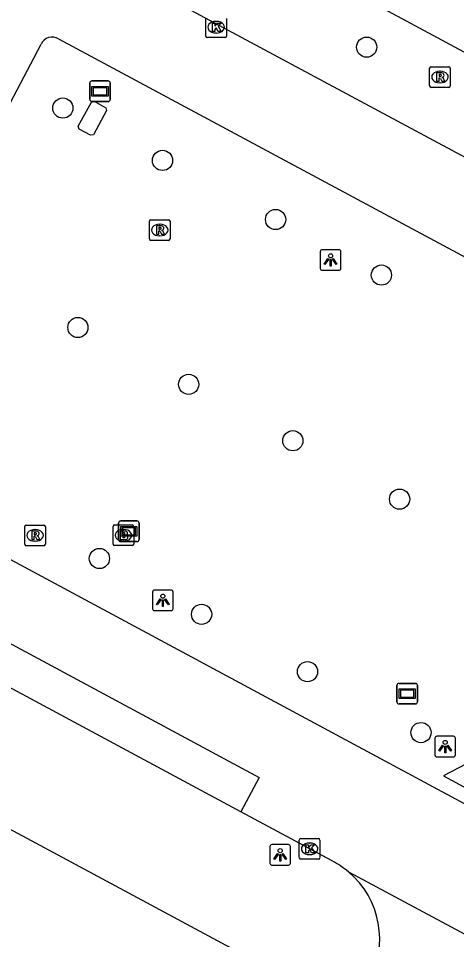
# Model space of a CAD drawing. Extents: x 159489 to 160304, y 383826 to 384530.
# Drawn here: x 159768.87 to 159790.1, y 384172.94 to 384217.54 of the extents above; entities that cross this region are included whole.
import ezdxf

# ---------------------------------------------------------------- set-up
doc = ezdxf.new("R2010")
doc.units = 0
for name, color, linetype in [('IMGEO_Boom', 7, 'Continuous'), ('IMGEO_Brandkraan', 7, 'Continuous'), ('IMGEO_Groenvoorziening', 7, 'Continuous'), ('IMGEO_Kolk', 7, 'Continuous'), ('IMGEO_Lichtpunt', 7, 'Continuous'), ('IMGEO_Pand', 7, 'Continuous'), ('IMGEO_Rijbaan_lokaal_gesloten', 7, 'Continuous'), ('IMGEO_Rioolput', 7, 'Continuous'), ('IMGEO_Verklikker', 7, 'Continuous'), ('IMGEO_Voetgangersgebied_gesloten', 7, 'Continuous'), ('IMGEO_Voetpad_open', 7, 'Continuous')]:
    doc.layers.add(name, color=color, linetype=linetype)

msp = doc.modelspace()

# ---------------------------------------------------------------- linework, layer by layer
at = {"layer": 'IMGEO_Boom'}
for centre in [(159785.744, 384216.152), (159771.024, 384213.202), (159775.853, 384210.666), (159781.332, 384207.803), (159786.458, 384205.116), (159771.751, 384202.576), (159777.119, 384199.825), (159782.166, 384197.095), (159787.341, 384194.268), (159772.794, 384191.393), (159777.747, 384188.69), (159782.88, 384185.914), (159788.376, 384182.964)]:
    msp.add_circle(centre, 0.489, dxfattribs=at)
at = {"layer": 'IMGEO_Brandkraan'}
for p, q in [((159773.458, 384192.09), (159773.458, 384192.942)), ((159773.533, 384193.016), (159774.385, 384193.016)), ((159773.946, 384192.796), (159773.971, 384192.796)), ((159774.459, 384192.942), (159774.459, 384192.09)), ((159773.969, 384192.236), (159773.944, 384192.236)), ((159774.385, 384192.016), (159773.533, 384192.016))]:
    msp.add_line(p, q, dxfattribs=at)
for points in [[(159773.458, 384192.09), (159773.458, 384192.942)], [(159773.533, 384193.016), (159774.385, 384193.016)], [(159773.806, 384192.716), (159773.806, 384192.316), (159774.019, 384192.316)], [(159774.037, 384192.716), (159773.806, 384192.716)], [(159773.985, 384192.635), (159773.931, 384192.635), (159773.931, 384192.559)], [(159774.459, 384192.942), (159774.459, 384192.09)], [(159773.931, 384192.559), (159773.984, 384192.559)], [(159773.993, 384192.483), (159773.931, 384192.483), (159773.931, 384192.402)], [(159773.931, 384192.402), (159773.993, 384192.402)], [(159774.385, 384192.016), (159773.533, 384192.016)]]:
    msp.add_lwpolyline(points, dxfattribs=at)
for centre, radius, start, end in [((159773.535, 384192.94), 0.0765, 91.552, 178.448), ((159773.535, 384192.94), 0.0765, 91.552, 178.448), ((159773.986, 384192.597), 0.0379, 267.8285, 90.9355), ((159774.041, 384192.571), 0.145, 59.4692, 91.5367), ((159774.066, 384192.618), 0.0922, 285.5137, 58.1501), ((159774.383, 384192.94), 0.0765, 1.552, 88.448), ((159774.383, 384192.94), 0.0765, 1.552, 88.448), ((159773.994, 384192.442), 0.0404, 269.8759, 90.5077), ((159774.025, 384192.567), 0.251, 268.6676, 293.5347), ((159774.071, 384192.426), 0.105, 301.3115, 78.989), ((159773.535, 384192.092), 0.0765, 181.552, 268.448), ((159773.535, 384192.092), 0.0765, 181.552, 268.448), ((159774.383, 384192.092), 0.0765, 271.552, 358.448), ((159774.383, 384192.092), 0.0765, 271.552, 358.448)]:
    msp.add_arc(centre, radius, start, end, dxfattribs=at)
for centre, major_axis, ratio, start_param, end_param in [((159773.945, 384192.516), (-0.387, 0.002), 0.722429, 4.712389, 7.853982), ((159773.97, 384192.516), (-0.39, 0.002), 0.717154, 1.570796, 4.712389)]:
    msp.add_ellipse(centre, major_axis=major_axis, ratio=ratio, start_param=start_param, end_param=end_param, dxfattribs=at)
at = {"layer": 'IMGEO_Groenvoorziening'}
msp.add_lwpolyline([(159772.358, 384211.884), (159771.809, 384212.186), (159771.758, 384212.324), (159772.415, 384213.488), (159772.544, 384213.529), (159773.111, 384213.217), (159773.14, 384213.084), (159772.511, 384211.908), (159772.358, 384211.884)], dxfattribs=at)
at = {"layer": 'IMGEO_Kolk'}
for p, q in [((159777.95, 384216.689), (159777.95, 384217.541)), ((159778.438, 384217.395), (159778.463, 384217.395)), ((159778.951, 384217.541), (159778.951, 384216.689)), ((159778.461, 384216.835), (159778.436, 384216.835)), ((159778.877, 384216.615), (159778.025, 384216.615)), ((159782.481, 384176.909), (159782.481, 384177.761)), ((159782.556, 384177.835), (159783.408, 384177.835)), ((159782.969, 384177.615), (159782.994, 384177.615)), ((159783.482, 384177.761), (159783.482, 384176.909)), ((159782.992, 384177.055), (159782.967, 384177.055)), ((159783.408, 384176.835), (159782.556, 384176.835))]:
    msp.add_line(p, q, dxfattribs=at)
for points in [[(159777.95, 384216.689), (159777.95, 384217.541)], [(159778.271, 384217.315), (159778.394, 384217.315), (159778.394, 384217.164), (159778.524, 384217.315), (159778.688, 384217.315), (159778.542, 384217.164), (159778.695, 384216.915), (159778.543, 384216.915), (159778.458, 384217.079), (159778.394, 384217.012), (159778.394, 384216.915), (159778.271, 384216.915), (159778.271, 384217.315)], [(159778.951, 384217.541), (159778.951, 384216.689)], [(159778.877, 384216.615), (159778.025, 384216.615)], [(159782.481, 384176.909), (159782.481, 384177.761)], [(159782.556, 384177.835), (159783.408, 384177.835)], [(159782.802, 384177.535), (159782.925, 384177.535), (159782.925, 384177.384), (159783.055, 384177.535), (159783.219, 384177.535), (159783.073, 384177.384), (159783.226, 384177.135), (159783.074, 384177.135), (159782.989, 384177.299), (159782.925, 384177.232), (159782.925, 384177.135), (159782.802, 384177.135), (159782.802, 384177.535)], [(159783.482, 384177.761), (159783.482, 384176.909)], [(159783.408, 384176.835), (159782.556, 384176.835)]]:
    msp.add_lwpolyline(points, dxfattribs=at)
for centre, start, end in [((159778.027, 384216.691), 181.552, 268.448), ((159778.027, 384216.691), 181.552, 268.448), ((159778.875, 384216.691), 271.552, 358.448), ((159778.875, 384216.691), 271.552, 358.448), ((159782.558, 384177.759), 91.552, 178.448), ((159782.558, 384177.759), 91.552, 178.448), ((159783.406, 384177.759), 1.552, 88.448), ((159783.406, 384177.759), 1.552, 88.448), ((159782.558, 384176.911), 181.552, 268.448), ((159782.558, 384176.911), 181.552, 268.448), ((159783.406, 384176.911), 271.552, 358.448), ((159783.406, 384176.911), 271.552, 358.448)]:
    msp.add_arc(centre, 0.0765, start, end, dxfattribs=at)
for centre, major_axis, ratio, start_param, end_param in [((159778.437, 384217.115), (-0.387, 0.002), 0.722429, 4.712389, 7.853982), ((159778.462, 384217.115), (-0.39, 0.002), 0.717154, 1.570796, 4.712389), ((159782.968, 384177.335), (-0.387, 0.002), 0.722429, 4.712389, 7.853982), ((159782.993, 384177.335), (-0.39, 0.002), 0.717154, 1.570796, 4.712389)]:
    msp.add_ellipse(centre, major_axis=major_axis, ratio=ratio, start_param=start_param, end_param=end_param, dxfattribs=at)
at = {"layer": 'IMGEO_Lichtpunt'}
for p, q in [((159783.496, 384206.247), (159783.496, 384205.44)), ((159783.496, 384206.247), (159783.496, 384205.44)), ((159784.398, 384206.342), (159783.59, 384206.342)), ((159784.398, 384206.342), (159783.59, 384206.342)), ((159784.492, 384205.44), (159784.492, 384206.247)), ((159784.492, 384205.44), (159784.492, 384206.247)), ((159783.59, 384205.346), (159784.398, 384205.346)), ((159783.59, 384205.346), (159784.398, 384205.346)), ((159775.368, 384189.771), (159775.368, 384188.964)), ((159775.368, 384189.771), (159775.368, 384188.964)), ((159776.27, 384189.866), (159775.462, 384189.866)), ((159776.27, 384189.866), (159775.462, 384189.866)), ((159776.364, 384188.964), (159776.364, 384189.771)), ((159776.364, 384188.964), (159776.364, 384189.771)), ((159775.462, 384188.87), (159776.27, 384188.87)), ((159775.462, 384188.87), (159776.27, 384188.87)), ((159789.952, 384182.785), (159789.144, 384182.785)), ((159789.952, 384182.785), (159789.144, 384182.785)), ((159789.05, 384182.69), (159789.05, 384181.883)), ((159789.05, 384182.69), (159789.05, 384181.883)), ((159790.046, 384181.883), (159790.046, 384182.69)), ((159790.046, 384181.883), (159790.046, 384182.69)), ((159789.144, 384181.789), (159789.952, 384181.789)), ((159789.144, 384181.789), (159789.952, 384181.789)), ((159781.056, 384177.449), (159781.056, 384176.642)), ((159781.056, 384177.449), (159781.056, 384176.642)), ((159781.958, 384177.544), (159781.15, 384177.544)), ((159781.958, 384177.544), (159781.15, 384177.544)), ((159782.052, 384176.642), (159782.052, 384177.449)), ((159782.052, 384176.642), (159782.052, 384177.449)), ((159781.15, 384176.548), (159781.958, 384176.548)), ((159781.15, 384176.548), (159781.958, 384176.548))]:
    msp.add_line(p, q, dxfattribs=at)
for points in [[(159783.87, 384205.911), (159783.909, 384205.883), (159783.721, 384205.621), (159783.683, 384205.648), (159783.87, 384205.911)], [(159783.972, 384205.863), (159784.019, 384205.863), (159784.019, 384205.541), (159783.972, 384205.541), (159783.972, 384205.863)], [(159784.082, 384205.883), (159784.12, 384205.91), (159784.307, 384205.648), (159784.268, 384205.62), (159784.082, 384205.883)], [(159775.742, 384189.435), (159775.781, 384189.407), (159775.593, 384189.145), (159775.555, 384189.172), (159775.742, 384189.435)], [(159775.844, 384189.387), (159775.891, 384189.387), (159775.891, 384189.065), (159775.844, 384189.065), (159775.844, 384189.387)], [(159775.954, 384189.407), (159775.992, 384189.434), (159776.179, 384189.172), (159776.14, 384189.144), (159775.954, 384189.407)], [(159789.424, 384182.354), (159789.463, 384182.326), (159789.275, 384182.064), (159789.237, 384182.091), (159789.424, 384182.354)], [(159789.636, 384182.326), (159789.674, 384182.353), (159789.861, 384182.091), (159789.822, 384182.063), (159789.636, 384182.326)], [(159789.526, 384182.306), (159789.573, 384182.306), (159789.573, 384181.984), (159789.526, 384181.984), (159789.526, 384182.306)], [(159781.43, 384177.113), (159781.469, 384177.085), (159781.281, 384176.823), (159781.243, 384176.85), (159781.43, 384177.113)], [(159781.532, 384177.065), (159781.579, 384177.065), (159781.579, 384176.743), (159781.532, 384176.743), (159781.532, 384177.065)], [(159781.642, 384177.085), (159781.68, 384177.112), (159781.867, 384176.85), (159781.828, 384176.822), (159781.642, 384177.085)]]:
    msp.add_lwpolyline(points, dxfattribs=at)
for centre in [(159783.995, 384206.045), (159775.867, 384189.569), (159789.549, 384182.488), (159781.555, 384177.247)]:
    msp.add_circle(centre, 0.0994, dxfattribs=at)
for centre, start, end in [((159783.59, 384206.247), 90, 180), ((159783.59, 384206.247), 90, 180), ((159784.398, 384206.247), 0, 90), ((159784.398, 384206.247), 0, 90), ((159783.59, 384205.44), 180, 270), ((159783.59, 384205.44), 180, 270), ((159784.398, 384205.44), 270, 0), ((159784.398, 384205.44), 270, 360), ((159775.462, 384189.771), 90, 180), ((159775.462, 384189.771), 90, 180), ((159776.27, 384189.771), 0, 90), ((159776.27, 384189.771), 0, 90), ((159775.462, 384188.964), 180, 270), ((159775.462, 384188.964), 180, 270), ((159776.27, 384188.964), 270, 0), ((159776.27, 384188.964), 270, 360), ((159789.144, 384182.69), 90, 180), ((159789.144, 384182.69), 90, 180), ((159789.952, 384182.69), 0, 90), ((159789.952, 384182.69), 0, 90), ((159789.144, 384181.883), 180, 270), ((159789.144, 384181.883), 180, 270), ((159789.952, 384181.883), 270, 0), ((159789.952, 384181.883), 270, 360), ((159781.15, 384177.449), 90, 180), ((159781.15, 384177.449), 90, 180), ((159781.958, 384177.449), 0, 90), ((159781.958, 384177.449), 0, 90), ((159781.15, 384176.642), 180, 270), ((159781.15, 384176.642), 180, 270), ((159781.958, 384176.642), 270, 0), ((159781.958, 384176.642), 270, 360)]:
    msp.add_arc(centre, 0.0946, start, end, dxfattribs=at)
at = {"layer": 'IMGEO_Pand'}
msp.add_lwpolyline([(159751.335, 384187.138), (159759.86, 384182.554), (159760.006, 384182.817), (159781.081, 384171.509)], dxfattribs=at)
at = {"layer": 'IMGEO_Rijbaan_lokaal_gesloten'}
for points in [[(159823.064, 384198.401), (159774.367, 384224.577)], [(159716.588, 384213.02), (159717.497, 384214.699), (159780.53, 384180.797), (159779.651, 384179.125)], [(159855.536, 384144.567), (159759.321, 384196.257)], [(159784.074, 384176.748), (159779.651, 384179.125)], [(159784.863, 384176.221), (159797.318, 384169.564)]]:
    msp.add_lwpolyline(points, dxfattribs=at)
for centre, radius, start, end in [((159782.141, 384172.999), 4.218, 49.8018, 62.7176), ((159782.119, 384172.964), 4.259, 330.9388, 49.8924)]:
    msp.add_arc(centre, radius, start, end, dxfattribs=at)
at = {"layer": 'IMGEO_Rioolput'}
for p, q in [((159788.797, 384214.276), (159788.797, 384215.128)), ((159788.872, 384215.202), (159789.724, 384215.202)), ((159789.285, 384214.982), (159789.31, 384214.982)), ((159789.798, 384215.128), (159789.798, 384214.276)), ((159789.724, 384214.202), (159788.872, 384214.202)), ((159789.308, 384214.422), (159789.283, 384214.422)), ((159775.292, 384207.795), (159776.144, 384207.795)), ((159775.217, 384206.869), (159775.217, 384207.721)), ((159775.705, 384207.575), (159775.73, 384207.575)), ((159776.218, 384207.721), (159776.218, 384206.869)), ((159775.728, 384207.015), (159775.703, 384207.015)), ((159776.144, 384206.795), (159775.292, 384206.795)), ((159769.175, 384192.087), (159769.175, 384192.939)), ((159769.25, 384193.013), (159770.102, 384193.013)), ((159769.663, 384192.793), (159769.688, 384192.793)), ((159770.176, 384192.939), (159770.176, 384192.087)), ((159769.686, 384192.233), (159769.661, 384192.233)), ((159770.102, 384192.013), (159769.25, 384192.013))]:
    msp.add_line(p, q, dxfattribs=at)
for points in [[(159788.797, 384214.276), (159788.797, 384215.128)], [(159788.872, 384215.202), (159789.724, 384215.202)], [(159789.386, 384214.9), (159789.134, 384214.902), (159789.134, 384214.502)], [(159789.798, 384215.128), (159789.798, 384214.276)], [(159789.134, 384214.502), (159789.258, 384214.502), (159789.258, 384214.664), (159789.269, 384214.664)], [(159789.312, 384214.821), (159789.258, 384214.821), (159789.258, 384214.74)], [(159789.258, 384214.74), (159789.31, 384214.74)], [(159789.316, 384214.635), (159789.387, 384214.502), (159789.527, 384214.502), (159789.462, 384214.628)], [(159789.724, 384214.202), (159788.872, 384214.202)], [(159775.292, 384207.795), (159776.144, 384207.795)], [(159775.217, 384206.869), (159775.217, 384207.721)], [(159775.806, 384207.493), (159775.554, 384207.495), (159775.554, 384207.095)], [(159775.732, 384207.414), (159775.678, 384207.414), (159775.678, 384207.333)], [(159775.678, 384207.333), (159775.73, 384207.333)], [(159776.218, 384207.721), (159776.218, 384206.869)], [(159775.554, 384207.095), (159775.678, 384207.095), (159775.678, 384207.257), (159775.689, 384207.257)], [(159775.736, 384207.228), (159775.807, 384207.095), (159775.947, 384207.095), (159775.882, 384207.221)], [(159776.144, 384206.795), (159775.292, 384206.795)], [(159769.175, 384192.087), (159769.175, 384192.939)], [(159769.25, 384193.013), (159770.102, 384193.013)], [(159769.764, 384192.711), (159769.512, 384192.713), (159769.512, 384192.313)], [(159769.69, 384192.632), (159769.636, 384192.632), (159769.636, 384192.551)], [(159770.176, 384192.939), (159770.176, 384192.087)], [(159769.512, 384192.313), (159769.636, 384192.313), (159769.636, 384192.475), (159769.647, 384192.475)], [(159769.636, 384192.551), (159769.688, 384192.551)], [(159769.694, 384192.446), (159769.765, 384192.313), (159769.905, 384192.313), (159769.84, 384192.439)], [(159770.102, 384192.013), (159769.25, 384192.013)]]:
    msp.add_lwpolyline(points, dxfattribs=at)
for centre, radius, start, end in [((159788.874, 384215.126), 0.0765, 91.552, 178.448), ((159788.874, 384215.126), 0.0765, 91.552, 178.448), ((159789.385, 384214.79), 0.109, 350.3612, 89.416), ((159789.722, 384215.126), 0.0765, 1.552, 88.448), ((159789.722, 384215.126), 0.0765, 1.552, 88.448), ((159789.268, 384214.611), 0.0533, 26.0293, 88.6989), ((159789.294, 384214.929), 0.19, 274.7715, 282.9687), ((159789.318, 384214.725), 0.0964, 77.0061, 93.1865), ((159789.332, 384214.782), 0.0378, 276.6634, 79.6772), ((159789.383, 384214.79), 0.112, 277.5842, 350.9817), ((159789.367, 384214.575), 0.108, 29.5134, 73.7905), ((159788.874, 384214.278), 0.0765, 181.552, 268.448), ((159788.874, 384214.278), 0.0765, 181.552, 268.448), ((159789.722, 384214.278), 0.0765, 271.552, 358.448), ((159789.722, 384214.278), 0.0765, 271.552, 358.448), ((159775.294, 384207.719), 0.0765, 91.552, 178.448), ((159775.294, 384207.719), 0.0765, 91.552, 178.448), ((159776.142, 384207.719), 0.0765, 1.552, 88.448), ((159776.142, 384207.719), 0.0765, 1.552, 88.448), ((159775.714, 384207.522), 0.19, 274.7715, 282.9687), ((159775.738, 384207.318), 0.0964, 77.0061, 93.1865), ((159775.752, 384207.375), 0.0378, 276.6634, 79.6772), ((159775.805, 384207.383), 0.109, 350.3612, 89.416), ((159775.803, 384207.383), 0.112, 277.5842, 350.9817), ((159775.294, 384206.871), 0.0765, 181.552, 268.448), ((159775.294, 384206.871), 0.0765, 181.552, 268.448), ((159775.688, 384207.204), 0.0533, 26.0293, 88.6989), ((159775.787, 384207.168), 0.108, 29.5134, 73.7905), ((159776.142, 384206.871), 0.0765, 271.552, 358.448), ((159776.142, 384206.871), 0.0765, 271.552, 358.448), ((159769.252, 384192.937), 0.0765, 91.552, 178.448), ((159769.252, 384192.937), 0.0765, 91.552, 178.448), ((159769.696, 384192.536), 0.0964, 77.0061, 93.1865), ((159769.71, 384192.593), 0.0378, 276.6634, 79.6772), ((159769.763, 384192.601), 0.109, 350.3612, 89.416), ((159769.761, 384192.601), 0.112, 277.5842, 350.9817), ((159770.1, 384192.937), 0.0765, 1.552, 88.448), ((159770.1, 384192.937), 0.0765, 1.552, 88.448), ((159769.646, 384192.422), 0.0533, 26.0293, 88.6989), ((159769.672, 384192.74), 0.19, 274.7715, 282.9687), ((159769.745, 384192.386), 0.108, 29.5134, 73.7905), ((159769.252, 384192.089), 0.0765, 181.552, 268.448), ((159769.252, 384192.089), 0.0765, 181.552, 268.448), ((159770.1, 384192.089), 0.0765, 271.552, 358.448), ((159770.1, 384192.089), 0.0765, 271.552, 358.448)]:
    msp.add_arc(centre, radius, start, end, dxfattribs=at)
for centre, major_axis, ratio, start_param, end_param in [((159789.284, 384214.702), (-0.387, 0.002), 0.722429, 4.712389, 7.853982), ((159789.309, 384214.702), (-0.39, 0.002), 0.717154, 1.570796, 4.712389), ((159775.704, 384207.295), (-0.387, 0.002), 0.722429, 4.712389, 7.853982), ((159775.729, 384207.295), (-0.39, 0.002), 0.717154, 1.570796, 4.712389), ((159769.662, 384192.513), (-0.387, 0.002), 0.722429, 4.712389, 7.853982), ((159769.687, 384192.513), (-0.39, 0.002), 0.717154, 1.570796, 4.712389)]:
    msp.add_ellipse(centre, major_axis=major_axis, ratio=ratio, start_param=start_param, end_param=end_param, dxfattribs=at)
at = {"layer": 'IMGEO_Verklikker'}
for p, q in [((159772.429, 384214.515), (159773.219, 384214.515)), ((159773.219, 384214.515), (159772.429, 384214.515)), ((159772.329, 384213.615), (159772.329, 384214.415)), ((159772.329, 384214.415), (159772.329, 384213.615)), ((159773.319, 384214.415), (159773.319, 384213.615)), ((159773.319, 384213.615), (159773.319, 384214.415)), ((159773.219, 384213.515), (159772.429, 384213.515)), ((159772.429, 384213.515), (159773.219, 384213.515)), ((159773.724, 384192.31), (159773.724, 384193.11)), ((159773.724, 384193.11), (159773.724, 384192.31)), ((159773.824, 384193.21), (159774.614, 384193.21)), ((159774.614, 384193.21), (159773.824, 384193.21)), ((159774.714, 384193.11), (159774.714, 384192.31)), ((159774.714, 384192.31), (159774.714, 384193.11)), ((159774.614, 384192.21), (159773.824, 384192.21)), ((159773.824, 384192.21), (159774.614, 384192.21)), ((159787.214, 384184.449), (159787.214, 384185.249)), ((159787.214, 384185.249), (159787.214, 384184.449)), ((159787.314, 384185.349), (159788.104, 384185.349)), ((159788.104, 384185.349), (159787.314, 384185.349)), ((159788.204, 384185.249), (159788.204, 384184.449)), ((159788.204, 384184.449), (159788.204, 384185.249)), ((159788.104, 384184.349), (159787.314, 384184.349)), ((159787.314, 384184.349), (159788.104, 384184.349))]:
    msp.add_line(p, q, dxfattribs=at)
for points in [[(159772.43, 384214.247), (159773.218, 384214.247), (159773.218, 384213.783), (159772.43, 384213.783), (159772.43, 384214.247)], [(159772.495, 384214.182), (159772.495, 384213.848), (159773.153, 384213.848), (159773.153, 384214.182), (159772.495, 384214.182)], [(159773.825, 384192.942), (159774.613, 384192.942), (159774.613, 384192.478), (159773.825, 384192.478), (159773.825, 384192.942)], [(159773.89, 384192.877), (159773.89, 384192.543), (159774.548, 384192.543), (159774.548, 384192.877), (159773.89, 384192.877)], [(159787.315, 384185.081), (159788.103, 384185.081), (159788.103, 384184.617), (159787.315, 384184.617), (159787.315, 384185.081)], [(159787.38, 384185.016), (159787.38, 384184.682), (159788.038, 384184.682), (159788.038, 384185.016), (159787.38, 384185.016)]]:
    msp.add_lwpolyline(points, dxfattribs=at)
for centre, start, end in [((159772.429, 384214.415), 90, 180), ((159772.429, 384214.415), 90, 180), ((159773.219, 384214.415), 0, 90), ((159773.219, 384214.415), 360, 90), ((159772.429, 384213.615), 180, 270), ((159772.429, 384213.615), 180, 270), ((159773.219, 384213.615), 270, 0), ((159773.219, 384213.615), 270, 0), ((159773.824, 384193.11), 90, 180), ((159773.824, 384193.11), 90, 180), ((159774.614, 384193.11), 0, 90), ((159774.614, 384193.11), 360, 90), ((159773.824, 384192.31), 180, 270), ((159773.824, 384192.31), 180, 270), ((159774.614, 384192.31), 270, 0), ((159774.614, 384192.31), 270, 0), ((159787.314, 384185.249), 90, 180), ((159787.314, 384185.249), 90, 180), ((159788.104, 384185.249), 0, 90), ((159788.104, 384185.249), 360, 90), ((159787.314, 384184.449), 180, 270), ((159787.314, 384184.449), 180, 270), ((159788.104, 384184.449), 270, 0), ((159788.104, 384184.449), 270, 0)]:
    msp.add_arc(centre, 0.1, start, end, dxfattribs=at)
at = {"layer": 'IMGEO_Voetgangersgebied_gesloten'}
for points in [[(159817.825, 384196.163), (159772.813, 384220.317)], [(159759.321, 384196.257), (159764.813, 384206.538), (159769.966, 384216.295)], [(159770.815, 384216.556), (159812.062, 384194.435)], [(159812.053, 384192.632), (159802.244, 384187.54), (159789.461, 384180.873), (159803.377, 384173.354), (159815.483, 384179.802), (159827.072, 384185.846)]]:
    msp.add_lwpolyline(points, dxfattribs=at)
msp.add_arc((159770.509, 384216.041), 0.599, 59.2295, 154.9475, dxfattribs=at)
at = {"layer": 'IMGEO_Voetpad_open'}
msp.add_lwpolyline([(159779.651, 384179.125), (159716.588, 384213.02)], dxfattribs=at)

doc.saveas('drawing.dxf')
